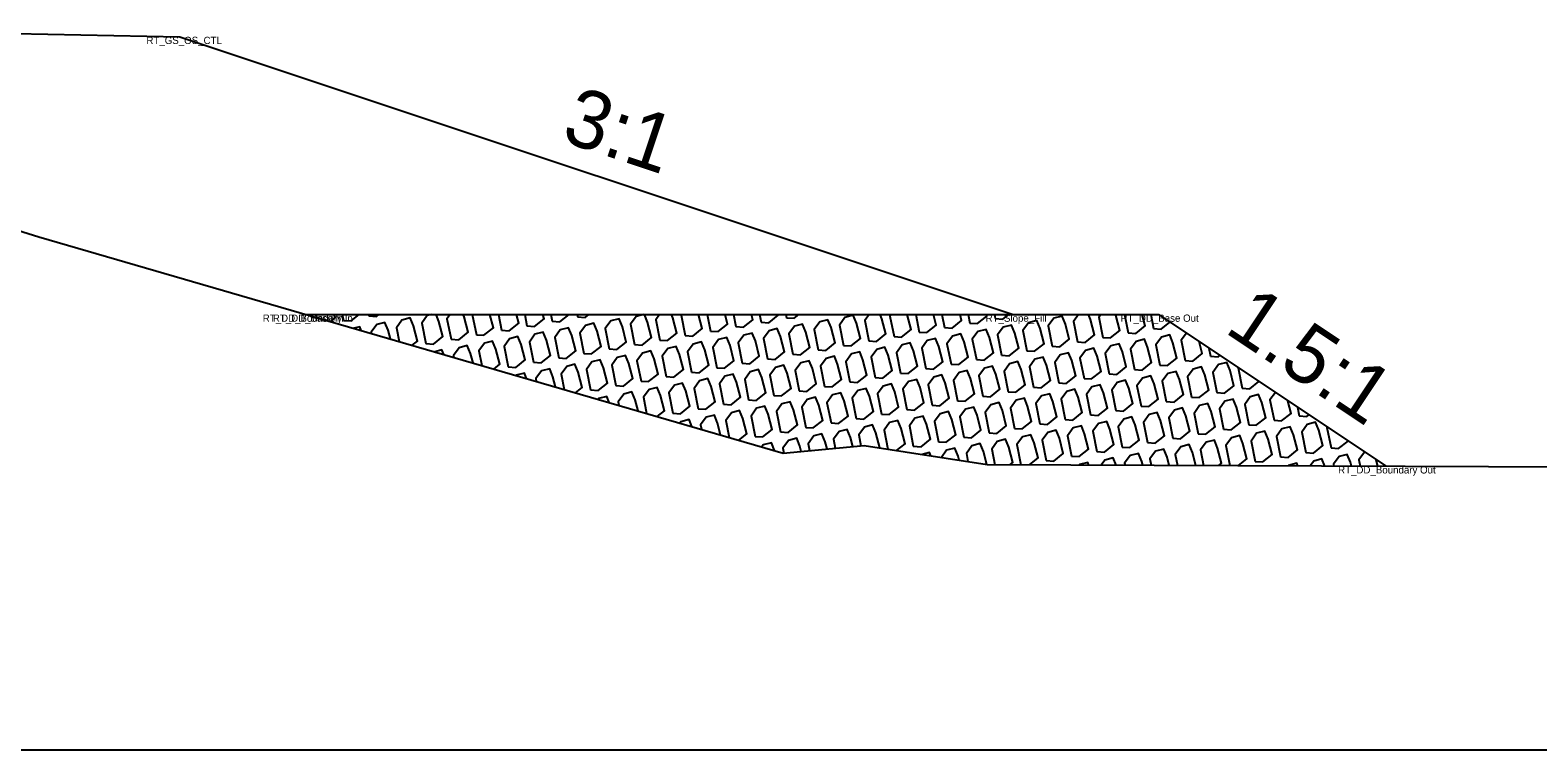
# Model space of a CAD drawing. Extents: x -26 to 203, y -10 to 20020.
# Drawn here: x 117.94 to 138.71, y 3000 to 3009.92 of the extents above; entities that cross this region are included whole.
import ezdxf

# ---------------------------------------------------------------- set-up
doc = ezdxf.new("R2010")
doc.units = 0
for name, color, linetype in [('Default', 7, 'Continuous'), ('Exist Cross Section Cell', 7, 'Continuous'), ('Exist XS Ground Line', 7, 'Continuous'), ('Old_Level_1', 7, 'Continuous'), ('Prop CMT Rip Rap Class II', 7, 'Continuous'), ('Prop CMT Slope Grass', 7, 'Continuous'), ('Prop XS Side Slope Text', 7, 'Continuous')]:
    doc.layers.add(name, color=color, linetype=linetype)

msp = doc.modelspace()

# ---------------------------------------------------------------- linework, layer by layer
at = {"layer": 'Exist Cross Section Cell'}
msp.add_line((100, 3000), (200, 3000), dxfattribs=at)
at = {"layer": 'Exist XS Ground Line'}
for p, q in [((116.827, 3007.45), (118.056, 3007.071)), ((118.056, 3007.071), (128.316, 3004.09)), ((128.316, 3004.09), (129.431, 3004.196)), ((129.431, 3004.196), (131.126, 3003.931)), ((131.126, 3003.931), (144.051, 3003.88))]:
    msp.add_line(p, q, dxfattribs=at)
at = {"layer": 'Old_Level_1'}
for p, q in [((121.766, 3005.993), (121.764, 3006)), ((121.878, 3006), (121.886, 3005.959)), ((122.239, 3006), (122.255, 3005.919)), ((122.599, 3006), (122.603, 3005.98)), ((124.031, 3006), (124.087, 3005.722)), ((124.392, 3006), (124.435, 3005.784)), ((124.753, 3006), (124.784, 3005.845)), ((125.114, 3006), (125.132, 3005.907)), ((125.475, 3006), (125.481, 3005.968)), ((127.267, 3006), (127.313, 3005.771)), ((127.628, 3006), (127.661, 3005.833)), ((127.989, 3006), (128.01, 3005.894)), ((128.35, 3006), (128.359, 3005.956)), ((130.143, 3006), (130.19, 3005.759)), ((130.503, 3006), (130.539, 3005.82)), ((130.864, 3006), (130.888, 3005.882)), ((131.225, 3006), (131.236, 3005.943)), ((133.018, 3006), (133.068, 3005.747)), ((133.379, 3006), (133.417, 3005.808)), ((134.181, 3005.537), (134.203, 3005.427)), ((135.403, 3004.722), (135.426, 3004.603)), ((136.511, 3003.91), (136.488, 3003.998))]:
    msp.add_line(p, q, dxfattribs=at)
for points in [[(122.078, 3005.903), (122.141, 3005.953), (122.129, 3006)], [(122.255, 3005.919), (122.36, 3005.911), (122.471, 3006)], [(122.603, 3005.98), (122.709, 3005.973), (122.743, 3006)], [(123.466, 3006), (123.411, 3005.986), (123.334, 3005.879), (123.389, 3005.599)], [(123.389, 3005.599), (123.495, 3005.592), (123.624, 3005.695), (123.57, 3005.905), (123.531, 3006)], [(123.725, 3006), (123.682, 3005.941), (123.738, 3005.661)], [(123.738, 3005.661), (123.843, 3005.653), (123.973, 3005.756), (123.918, 3005.967), (123.905, 3006)], [(124.087, 3005.722), (124.192, 3005.715), (124.321, 3005.818), (124.274, 3006)], [(124.435, 3005.784), (124.54, 3005.776), (124.67, 3005.879), (124.639, 3006)], [(124.784, 3005.845), (124.889, 3005.837), (125.019, 3005.941), (125.003, 3006)], [(125.132, 3005.907), (125.238, 3005.899), (125.364, 3006)], [(125.481, 3005.968), (125.586, 3005.96), (125.636, 3006)], [(126.392, 3006), (126.288, 3005.973), (126.211, 3005.867), (126.267, 3005.587)], [(126.267, 3005.587), (126.372, 3005.579), (126.502, 3005.682), (126.447, 3005.893), (126.403, 3006)], [(126.612, 3006), (126.56, 3005.928), (126.616, 3005.648)], [(126.616, 3005.648), (126.721, 3005.641), (126.85, 3005.744), (126.796, 3005.954), (126.777, 3006)], [(126.916, 3006), (126.909, 3005.99), (126.964, 3005.71)], [(126.964, 3005.71), (127.069, 3005.702), (127.199, 3005.805), (127.149, 3006)], [(127.313, 3005.771), (127.418, 3005.764), (127.548, 3005.867), (127.513, 3006)], [(127.661, 3005.833), (127.767, 3005.825), (127.896, 3005.928), (127.878, 3006)], [(128.01, 3005.894), (128.115, 3005.887), (128.245, 3005.99), (128.242, 3006)], [(128.359, 3005.956), (128.464, 3005.948), (128.529, 3006)], [(129.498, 3006), (129.438, 3005.916), (129.493, 3005.636)], [(129.493, 3005.636), (129.599, 3005.628), (129.728, 3005.732), (129.674, 3005.942), (129.65, 3006)], [(129.803, 3006), (129.786, 3005.977), (129.842, 3005.697)], [(129.842, 3005.697), (129.947, 3005.69), (130.077, 3005.793), (130.023, 3006)], [(130.19, 3005.759), (130.296, 3005.751), (130.425, 3005.855), (130.388, 3006)], [(130.539, 3005.82), (130.644, 3005.813), (130.774, 3005.916), (130.752, 3006)], [(130.888, 3005.882), (130.993, 3005.874), (131.122, 3005.977), (131.117, 3006)], [(131.236, 3005.943), (131.342, 3005.936), (131.422, 3006)], [(131.651, 3006), (131.69, 3005.997), (131.694, 3006)], [(132.385, 3006), (132.315, 3005.904), (132.371, 3005.624)], [(132.371, 3005.624), (132.476, 3005.616), (132.606, 3005.719), (132.551, 3005.93), (132.522, 3006)], [(132.689, 3006), (132.664, 3005.965), (132.72, 3005.685)], [(132.72, 3005.685), (132.825, 3005.678), (132.954, 3005.781), (132.9, 3005.991), (132.896, 3006)], [(133.068, 3005.747), (133.173, 3005.739), (133.303, 3005.842), (133.262, 3006)], [(122.5, 3005.78), (122.479, 3005.831), (122.398, 3005.81)], [(122.903, 3005.663), (122.873, 3005.782), (122.827, 3005.892), (122.714, 3005.863), (122.637, 3005.756), (122.64, 3005.739)], [(123.203, 3005.576), (123.276, 3005.633), (123.221, 3005.844), (123.176, 3005.954), (123.062, 3005.924), (122.985, 3005.818), (123.023, 3005.628)], [(130.977, 3005.378), (131.082, 3005.37), (131.211, 3005.473), (131.157, 3005.684), (131.112, 3005.794), (130.998, 3005.764), (130.921, 3005.658), (130.977, 3005.378)], [(133.417, 3005.808), (133.522, 3005.8), (133.642, 3005.896)], [(124.329, 3005.249), (124.41, 3005.314), (124.356, 3005.524), (124.311, 3005.634), (124.197, 3005.604), (124.12, 3005.498), (124.16, 3005.298)], [(130.628, 3005.316), (130.733, 3005.309), (130.863, 3005.412), (130.808, 3005.622), (130.763, 3005.732), (130.649, 3005.703), (130.572, 3005.596), (130.628, 3005.316)], [(133.87, 3005.744), (133.799, 3005.645), (133.854, 3005.365)], [(133.854, 3005.365), (133.959, 3005.358), (134.089, 3005.461), (134.046, 3005.626)], [(123.639, 3005.449), (123.613, 3005.511), (123.514, 3005.485)], [(124.041, 3005.332), (124.007, 3005.463), (123.962, 3005.572), (123.848, 3005.543), (123.771, 3005.437), (123.777, 3005.409)], [(134.203, 3005.427), (134.308, 3005.419), (134.33, 3005.437)], [(124.778, 3005.118), (124.748, 3005.191), (124.634, 3005.162), (124.633, 3005.16)], [(125.178, 3005.002), (125.142, 3005.143), (125.097, 3005.253), (124.983, 3005.223), (124.906, 3005.117), (124.913, 3005.079)], [(125.454, 3004.922), (125.545, 3004.994), (125.49, 3005.205), (125.445, 3005.314), (125.332, 3005.285), (125.254, 3005.178), (125.296, 3004.968)], [(130.368, 3004.751), (130.473, 3004.743), (130.603, 3004.846), (130.549, 3005.057), (130.503, 3005.167), (130.39, 3005.137), (130.313, 3005.031), (130.368, 3004.751)], [(134.586, 3005.266), (134.585, 3005.264), (134.64, 3004.984)], [(126.58, 3004.595), (126.68, 3004.674), (126.625, 3004.885), (126.58, 3004.995), (126.466, 3004.965), (126.389, 3004.859), (126.433, 3004.637)], [(130.02, 3004.689), (130.125, 3004.682), (130.254, 3004.785), (130.2, 3004.995), (130.155, 3005.105), (130.041, 3005.076), (129.964, 3004.969), (130.02, 3004.689)], [(134.64, 3004.984), (134.746, 3004.977), (134.871, 3005.077)], [(125.918, 3004.787), (125.883, 3004.872), (125.769, 3004.842), (125.762, 3004.832)], [(126.316, 3004.671), (126.277, 3004.823), (126.231, 3004.933), (126.118, 3004.904), (126.041, 3004.797), (126.05, 3004.749)], [(131.154, 3004.37), (131.26, 3004.362), (131.389, 3004.465), (131.335, 3004.676), (131.29, 3004.786), (131.176, 3004.756), (131.099, 3004.65), (131.154, 3004.37)], [(134.032, 3004.357), (134.137, 3004.35), (134.267, 3004.453), (134.212, 3004.663), (134.167, 3004.773), (134.053, 3004.744), (133.976, 3004.637), (134.032, 3004.357)], [(134.381, 3004.419), (134.486, 3004.411), (134.615, 3004.514), (134.561, 3004.725), (134.516, 3004.835), (134.402, 3004.805), (134.325, 3004.699), (134.381, 3004.419)], [(134.729, 3004.48), (134.834, 3004.473), (134.964, 3004.576), (134.909, 3004.786), (134.864, 3004.896), (134.751, 3004.867), (134.674, 3004.76), (134.729, 3004.48)], [(135.097, 3004.926), (135.022, 3004.822), (135.078, 3004.542)], [(135.078, 3004.542), (135.183, 3004.534), (135.313, 3004.637), (135.267, 3004.812)], [(127.057, 3004.456), (127.017, 3004.552), (126.904, 3004.523), (126.891, 3004.504)], [(127.453, 3004.341), (127.411, 3004.504), (127.366, 3004.613), (127.252, 3004.584), (127.175, 3004.478), (127.187, 3004.418)], [(127.705, 3004.268), (127.814, 3004.355), (127.76, 3004.565), (127.715, 3004.675), (127.601, 3004.645), (127.524, 3004.539), (127.57, 3004.307)], [(127.928, 3004.321), (128.033, 3004.313), (128.163, 3004.416), (128.108, 3004.627), (128.063, 3004.736), (127.949, 3004.707), (127.872, 3004.601), (127.928, 3004.321)], [(129.877, 3004.126), (129.995, 3004.219), (129.94, 3004.43), (129.895, 3004.54), (129.781, 3004.51), (129.704, 3004.404), (129.756, 3004.145)], [(130.108, 3004.185), (130.214, 3004.178), (130.343, 3004.281), (130.289, 3004.491), (130.244, 3004.601), (130.13, 3004.572), (130.053, 3004.465), (130.108, 3004.185)], [(130.457, 3004.247), (130.562, 3004.239), (130.692, 3004.342), (130.637, 3004.553), (130.592, 3004.663), (130.479, 3004.633), (130.401, 3004.527), (130.457, 3004.247)], [(130.806, 3004.308), (130.911, 3004.301), (131.04, 3004.404), (130.986, 3004.614), (130.941, 3004.724), (130.827, 3004.695), (130.75, 3004.588), (130.806, 3004.308)], [(132.986, 3004.173), (133.091, 3004.165), (133.221, 3004.269), (133.167, 3004.479), (133.121, 3004.589), (133.008, 3004.559), (132.931, 3004.453), (132.986, 3004.173)], [(133.335, 3004.234), (133.44, 3004.227), (133.57, 3004.33), (133.515, 3004.541), (133.47, 3004.65), (133.356, 3004.621), (133.279, 3004.514), (133.335, 3004.234)], [(133.683, 3004.296), (133.789, 3004.288), (133.918, 3004.391), (133.864, 3004.602), (133.819, 3004.712), (133.705, 3004.682), (133.628, 3004.576), (133.683, 3004.296)], [(135.426, 3004.603), (135.532, 3004.596), (135.559, 3004.618)], [(128.92, 3004.147), (128.894, 3004.246), (128.849, 3004.355), (128.736, 3004.326), (128.659, 3004.219), (128.677, 3004.124)], [(129.276, 3004.181), (129.243, 3004.307), (129.198, 3004.417), (129.084, 3004.387), (129.007, 3004.281), (129.032, 3004.158)], [(129.645, 3004.162), (129.592, 3004.368), (129.547, 3004.478), (129.433, 3004.449), (129.356, 3004.342), (129.386, 3004.192)], [(131.708, 3003.928), (131.827, 3004.023), (131.772, 3004.233), (131.727, 3004.343), (131.613, 3004.313), (131.536, 3004.207), (131.591, 3003.929)], [(132.638, 3004.111), (132.743, 3004.104), (132.872, 3004.207), (132.818, 3004.418), (132.773, 3004.527), (132.659, 3004.498), (132.582, 3004.391), (132.638, 3004.111)], [(135.814, 3004.448), (135.808, 3004.441), (135.864, 3004.161)], [(128.196, 3004.125), (128.152, 3004.232), (128.038, 3004.203), (128.019, 3004.176)], [(128.564, 3004.114), (128.546, 3004.184), (128.501, 3004.294), (128.387, 3004.264), (128.31, 3004.158), (128.323, 3004.091)], [(130.741, 3003.991), (130.726, 3004.049), (130.681, 3004.159), (130.567, 3004.129), (130.495, 3004.029)], [(131.121, 3003.931), (131.075, 3004.11), (131.03, 3004.22), (130.916, 3004.191), (130.839, 3004.084), (130.861, 3003.972)], [(131.438, 3003.929), (131.478, 3003.961), (131.424, 3004.172), (131.378, 3004.281), (131.265, 3004.252), (131.188, 3004.146), (131.23, 3003.93)], [(133.634, 3003.921), (133.604, 3004.036), (133.559, 3004.146), (133.445, 3004.117), (133.368, 3004.01), (133.386, 3003.922)], [(133.999, 3003.919), (133.953, 3004.098), (133.907, 3004.208), (133.794, 3004.178), (133.717, 3004.072), (133.747, 3003.92)], [(134.317, 3003.918), (134.356, 3003.949), (134.301, 3004.159), (134.256, 3004.269), (134.142, 3004.24), (134.065, 3004.133), (134.108, 3003.919)], [(134.587, 3003.917), (134.704, 3004.01), (134.65, 3004.221), (134.605, 3004.331), (134.491, 3004.301), (134.414, 3004.195), (134.469, 3003.918)], [(135.864, 3004.161), (135.969, 3004.153), (136.099, 3004.256), (136.098, 3004.259)], [(130.351, 3004.052), (130.333, 3004.097), (130.231, 3004.071)], [(132.528, 3003.925), (132.513, 3003.962), (132.399, 3003.932), (132.394, 3003.926)], [(132.903, 3003.924), (132.862, 3004.023), (132.748, 3003.994), (132.698, 3003.924)], [(133.269, 3003.922), (133.255, 3003.975), (133.21, 3004.085), (133.096, 3004.055), (133.019, 3003.949), (133.025, 3003.923)], [(135.405, 3003.914), (135.391, 3003.949), (135.277, 3003.92), (135.273, 3003.914)], [(135.78, 3003.912), (135.739, 3004.011), (135.626, 3003.981), (135.576, 3003.913)], [(136.146, 3003.911), (136.133, 3003.963), (136.088, 3004.072), (135.974, 3004.043), (135.897, 3003.937), (135.902, 3003.912)], [(136.327, 3004.106), (136.323, 3004.104), (136.246, 3003.998), (136.263, 3003.911)]]:
    msp.add_lwpolyline(points, dxfattribs=at)
for points in [[(125.221, 3005.402), (125.326, 3005.395), (125.456, 3005.498), (125.402, 3005.709), (125.356, 3005.818), (125.243, 3005.789), (125.166, 3005.682)], [(125.57, 3005.464), (125.675, 3005.456), (125.805, 3005.56), (125.75, 3005.77), (125.705, 3005.88), (125.591, 3005.85), (125.514, 3005.744)], [(125.918, 3005.525), (126.024, 3005.518), (126.153, 3005.621), (126.099, 3005.832), (126.054, 3005.941), (125.94, 3005.912), (125.863, 3005.805)], [(128.099, 3005.39), (128.204, 3005.382), (128.334, 3005.486), (128.279, 3005.696), (128.234, 3005.806), (128.12, 3005.777), (128.043, 3005.67)], [(128.447, 3005.452), (128.553, 3005.444), (128.682, 3005.547), (128.628, 3005.758), (128.583, 3005.867), (128.469, 3005.838), (128.392, 3005.732)], [(128.796, 3005.513), (128.901, 3005.505), (129.031, 3005.609), (128.976, 3005.819), (128.931, 3005.929), (128.818, 3005.899), (128.74, 3005.793)], [(129.145, 3005.575), (129.25, 3005.567), (129.379, 3005.67), (129.325, 3005.881), (129.28, 3005.99), (129.166, 3005.961), (129.089, 3005.855)], [(131.325, 3005.439), (131.43, 3005.432), (131.56, 3005.535), (131.505, 3005.745), (131.46, 3005.855), (131.347, 3005.826), (131.27, 3005.719)], [(131.674, 3005.501), (131.779, 3005.493), (131.909, 3005.596), (131.854, 3005.807), (131.809, 3005.917), (131.695, 3005.887), (131.618, 3005.781)], [(132.022, 3005.562), (132.128, 3005.555), (132.257, 3005.658), (132.203, 3005.868), (132.158, 3005.978), (132.044, 3005.949), (131.967, 3005.842)], [(124.524, 3005.28), (124.629, 3005.272), (124.759, 3005.375), (124.704, 3005.586), (124.659, 3005.695), (124.545, 3005.666), (124.468, 3005.56)], [(124.873, 3005.341), (124.978, 3005.333), (125.107, 3005.437), (125.053, 3005.647), (125.008, 3005.757), (124.894, 3005.727), (124.817, 3005.621)], [(127.053, 3005.206), (127.158, 3005.198), (127.288, 3005.301), (127.233, 3005.512), (127.188, 3005.622), (127.075, 3005.592), (126.997, 3005.486)], [(127.402, 3005.267), (127.507, 3005.26), (127.636, 3005.363), (127.582, 3005.573), (127.537, 3005.683), (127.423, 3005.654), (127.346, 3005.547)], [(127.75, 3005.329), (127.856, 3005.321), (127.985, 3005.424), (127.931, 3005.635), (127.885, 3005.745), (127.772, 3005.715), (127.695, 3005.609)], [(129.931, 3005.193), (130.036, 3005.186), (130.166, 3005.289), (130.111, 3005.5), (130.066, 3005.609), (129.952, 3005.58), (129.875, 3005.473)], [(130.279, 3005.255), (130.385, 3005.247), (130.514, 3005.35), (130.46, 3005.561), (130.415, 3005.671), (130.301, 3005.641), (130.224, 3005.535)], [(132.808, 3005.181), (132.914, 3005.173), (133.043, 3005.277), (132.989, 3005.487), (132.944, 3005.597), (132.83, 3005.567), (132.753, 3005.461)], [(133.157, 3005.243), (133.262, 3005.235), (133.392, 3005.338), (133.337, 3005.549), (133.292, 3005.658), (133.178, 3005.629), (133.101, 3005.523)], [(133.506, 3005.304), (133.611, 3005.296), (133.74, 3005.4), (133.686, 3005.61), (133.641, 3005.72), (133.527, 3005.69), (133.45, 3005.584)], [(125.659, 3004.96), (125.764, 3004.952), (125.893, 3005.055), (125.839, 3005.266), (125.794, 3005.376), (125.68, 3005.346), (125.603, 3005.24)], [(126.007, 3005.021), (126.113, 3005.014), (126.242, 3005.117), (126.188, 3005.327), (126.143, 3005.437), (126.029, 3005.408), (125.952, 3005.301)], [(126.356, 3005.083), (126.461, 3005.075), (126.591, 3005.178), (126.536, 3005.389), (126.491, 3005.499), (126.377, 3005.469), (126.3, 3005.363)], [(126.704, 3005.144), (126.81, 3005.137), (126.939, 3005.24), (126.885, 3005.45), (126.84, 3005.56), (126.726, 3005.531), (126.649, 3005.424)], [(128.885, 3005.009), (128.99, 3005.001), (129.12, 3005.105), (129.065, 3005.315), (129.02, 3005.425), (128.906, 3005.395), (128.829, 3005.289)], [(129.234, 3005.07), (129.339, 3005.063), (129.468, 3005.166), (129.414, 3005.377), (129.369, 3005.486), (129.255, 3005.457), (129.178, 3005.35)], [(129.582, 3005.132), (129.687, 3005.124), (129.817, 3005.228), (129.762, 3005.438), (129.717, 3005.548), (129.604, 3005.518), (129.527, 3005.412)], [(131.763, 3004.997), (131.868, 3004.989), (131.997, 3005.092), (131.943, 3005.303), (131.898, 3005.413), (131.784, 3005.383), (131.707, 3005.277)], [(132.111, 3005.058), (132.216, 3005.05), (132.346, 3005.154), (132.292, 3005.364), (132.246, 3005.474), (132.133, 3005.445), (132.056, 3005.338)], [(132.46, 3005.12), (132.565, 3005.112), (132.695, 3005.215), (132.64, 3005.426), (132.595, 3005.535), (132.481, 3005.506), (132.404, 3005.4)], [(127.491, 3004.763), (127.596, 3004.755), (127.725, 3004.859), (127.671, 3005.069), (127.626, 3005.179), (127.512, 3005.15), (127.435, 3005.043)], [(127.839, 3004.825), (127.944, 3004.817), (128.074, 3004.92), (128.02, 3005.131), (127.974, 3005.24), (127.861, 3005.211), (127.784, 3005.105)], [(128.188, 3004.886), (128.293, 3004.878), (128.423, 3004.982), (128.368, 3005.192), (128.323, 3005.302), (128.209, 3005.272), (128.132, 3005.166)], [(128.536, 3004.948), (128.642, 3004.94), (128.771, 3005.043), (128.717, 3005.254), (128.672, 3005.363), (128.558, 3005.334), (128.481, 3005.228)], [(130.717, 3004.812), (130.822, 3004.805), (130.952, 3004.908), (130.897, 3005.118), (130.852, 3005.228), (130.738, 3005.199), (130.661, 3005.092)], [(131.065, 3004.874), (131.171, 3004.866), (131.3, 3004.969), (131.246, 3005.18), (131.201, 3005.29), (131.087, 3005.26), (131.01, 3005.154)], [(131.414, 3004.935), (131.519, 3004.928), (131.649, 3005.031), (131.594, 3005.241), (131.549, 3005.351), (131.435, 3005.322), (131.358, 3005.215)], [(133.594, 3004.8), (133.7, 3004.792), (133.829, 3004.896), (133.775, 3005.106), (133.73, 3005.216), (133.616, 3005.186), (133.539, 3005.08)], [(133.943, 3004.861), (134.048, 3004.854), (134.178, 3004.957), (134.123, 3005.168), (134.078, 3005.277), (133.965, 3005.248), (133.887, 3005.141)], [(134.292, 3004.923), (134.397, 3004.915), (134.526, 3005.018), (134.472, 3005.229), (134.427, 3005.339), (134.313, 3005.309), (134.236, 3005.203)], [(126.793, 3004.64), (126.899, 3004.633), (127.028, 3004.736), (126.974, 3004.946), (126.929, 3005.056), (126.815, 3005.027), (126.738, 3004.92)], [(127.142, 3004.702), (127.247, 3004.694), (127.377, 3004.797), (127.322, 3005.008), (127.277, 3005.118), (127.163, 3005.088), (127.086, 3004.982)], [(129.322, 3004.566), (129.428, 3004.559), (129.557, 3004.662), (129.503, 3004.873), (129.458, 3004.982), (129.344, 3004.953), (129.267, 3004.846)], [(129.671, 3004.628), (129.776, 3004.62), (129.906, 3004.723), (129.851, 3004.934), (129.806, 3005.044), (129.692, 3005.014), (129.615, 3004.908)], [(132.2, 3004.554), (132.305, 3004.546), (132.435, 3004.65), (132.38, 3004.86), (132.335, 3004.97), (132.222, 3004.94), (132.144, 3004.834)], [(132.549, 3004.616), (132.654, 3004.608), (132.783, 3004.711), (132.729, 3004.922), (132.684, 3005.031), (132.57, 3005.002), (132.493, 3004.896)], [(132.897, 3004.677), (133.003, 3004.669), (133.132, 3004.773), (133.078, 3004.983), (133.032, 3005.093), (132.919, 3005.063), (132.842, 3004.957)], [(133.246, 3004.738), (133.351, 3004.731), (133.481, 3004.834), (133.426, 3005.045), (133.381, 3005.154), (133.267, 3005.125), (133.19, 3005.018)], [(128.277, 3004.382), (128.382, 3004.374), (128.511, 3004.478), (128.457, 3004.688), (128.412, 3004.798), (128.298, 3004.768), (128.221, 3004.662)], [(128.625, 3004.443), (128.73, 3004.436), (128.86, 3004.539), (128.806, 3004.75), (128.76, 3004.859), (128.647, 3004.83), (128.57, 3004.723)], [(128.974, 3004.505), (129.079, 3004.497), (129.209, 3004.601), (129.154, 3004.811), (129.109, 3004.921), (128.995, 3004.891), (128.918, 3004.785)], [(131.503, 3004.431), (131.608, 3004.423), (131.738, 3004.527), (131.683, 3004.737), (131.638, 3004.847), (131.524, 3004.818), (131.447, 3004.711)], [(131.851, 3004.493), (131.957, 3004.485), (132.086, 3004.588), (132.032, 3004.799), (131.987, 3004.908), (131.873, 3004.879), (131.796, 3004.773)], [(131.94, 3003.989), (132.046, 3003.981), (132.175, 3004.084), (132.121, 3004.295), (132.076, 3004.404), (131.962, 3004.375), (131.885, 3004.269)], [(132.289, 3004.05), (132.394, 3004.042), (132.524, 3004.146), (132.469, 3004.356), (132.424, 3004.466), (132.31, 3004.436), (132.233, 3004.33)], [(134.818, 3003.976), (134.923, 3003.969), (135.053, 3004.072), (134.998, 3004.282), (134.953, 3004.392), (134.839, 3004.363), (134.762, 3004.256)], [(135.167, 3004.038), (135.272, 3004.03), (135.401, 3004.133), (135.347, 3004.344), (135.302, 3004.454), (135.188, 3004.424), (135.111, 3004.318)], [(135.515, 3004.099), (135.62, 3004.091), (135.75, 3004.195), (135.696, 3004.405), (135.65, 3004.515), (135.537, 3004.486), (135.46, 3004.379)]]:
    msp.add_lwpolyline(points, close=True, dxfattribs=at)
at = {"layer": 'Prop CMT Rip Rap Class II'}
for points in [[(121.743, 3006), (121.743, 3006)], [(121.743, 3006), (133.486, 3006), (136.622, 3003.909)]]:
    msp.add_lwpolyline(points, dxfattribs=at)
at = {"layer": 'Prop CMT Slope Grass'}
for points in [[(115.448, 3009.919), (120, 3009.828)], [(120, 3009.828), (131.486, 3006)]]:
    msp.add_lwpolyline(points, dxfattribs=at)

# ---------------------------------------------------------------- texts
at = {"layer": 'Default'}
for s, p in [('RT_GS_OS_CTL', (119.54, 3009.728)), ('RT_DD_Boundary In', (121.143, 3005.9)), ('RT_DD_Base In', (121.282, 3005.9)), ('RT_Slope_Fill', (131.104, 3005.9)), ('RT_DD_Base Out', (132.963, 3005.9)), ('RT_DD_Boundary Out', (135.961, 3003.809))]:
    msp.add_text(s, height=0.1, dxfattribs=at).set_placement(p)
at = {"layer": 'Prop XS Side Slope Text'}
for s, rotation, p in [('3:1', 341.5668, (125.236, 3008.399)), ('1.5:1', 326.3086, (134.378, 3005.766))]:
    msp.add_text(s, height=0.8, rotation=rotation, dxfattribs=at).set_placement(p)

doc.saveas('drawing.dxf')
